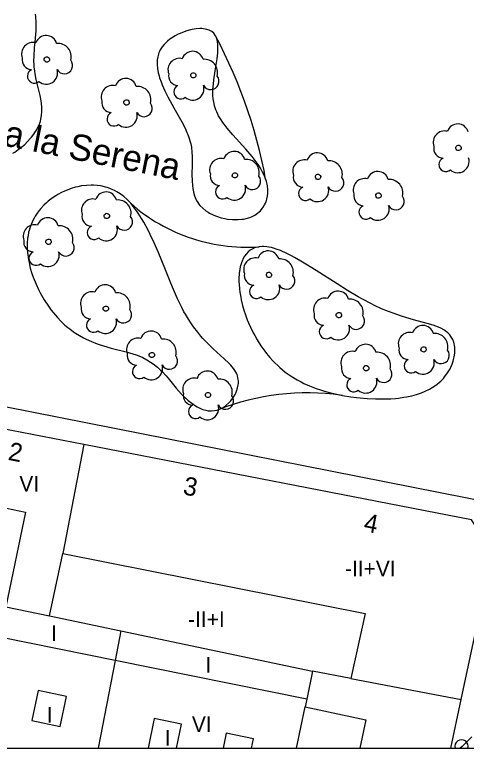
# Model space of a CAD drawing. Extents: x 282771 to 285132, y 4823109 to 4825496.
# Drawn here: x 284680.7 to 284723.9, y 4823109 to 4823179.3 of the extents above; entities that cross this region are included whole.
import ezdxf

# ---------------------------------------------------------------- set-up
doc = ezdxf.new("R2010")
doc.units = 0
for name, color, linetype in [('ACERA-INTERIOR', 7, 'Continuous'), ('ARBOL', 7, 'Continuous'), ('CALLE-EJE', 7, 'Continuous'), ('CALLE-TEXTO', 7, 'Continuous'), ('Default', 7, 'Continuous'), ('EDIFICIO', 7, 'Continuous'), ('FAROLA', 7, 'Continuous'), ('INTERIOR-EDIFICIO', 7, 'Continuous'), ('MEDIANERA', 7, 'Continuous'), ('NUM-PORTAL', 7, 'Continuous'), ('TXT-ALTURA-EDIFICIO', 7, 'Continuous'), ('ZONA-VERDE', 7, 'Continuous')]:
    doc.layers.add(name, color=color, linetype=linetype)

msp = doc.modelspace()

# ---------------------------------------------------------------- linework, layer by layer
at = {"layer": 'ACERA-INTERIOR'}
for points in [[(284680.489, 4823166.015), (284680.663, 4823166.127), (284680.998, 4823166.364), (284681.212, 4823166.528), (284681.615, 4823166.873), (284681.894, 4823167.144), (284682.151, 4823167.424), (284682.271, 4823167.567), (284682.492, 4823167.858), (284682.593, 4823168.005), (284682.733, 4823168.229), (284682.913, 4823168.569), (284683.056, 4823168.912), (284683.113, 4823169.084), (284683.164, 4823169.272), (284683.232, 4823169.648), (284683.262, 4823170.025), (284683.262, 4823170.277), (284683.255, 4823170.445), (284683.224, 4823170.782), (284683.189, 4823171.036), (284683.094, 4823171.546), (284682.727, 4823173.098), (284682.62, 4823173.625), (284682.577, 4823173.89), (284682.53, 4823174.29), (284682.515, 4823174.492), (284682.502, 4823174.897), (284682.509, 4823175.304), (284682.561, 4823176.123), (284682.611, 4823176.67), (284682.677, 4823177.397), (284682.702, 4823177.759), (284682.723, 4823178.299), (284682.722, 4823178.567), (284682.694, 4823179.098), (284682.663, 4823179.36)], [(284704.675, 4823163.666), (284704.558, 4823164.378), (284704.346, 4823165.339), (284704.115, 4823166.297), (284703.865, 4823167.251), (284703.596, 4823168.199), (284703.307, 4823169.143), (284703, 4823170.081), (284702.674, 4823171.013), (284702.329, 4823171.937), (284701.966, 4823172.855), (284701.585, 4823173.764), (284701.186, 4823174.665), (284700.77, 4823175.556), (284700.337, 4823176.439), (284699.908, 4823177.272)], [(284691.775, 4823161.223), (284692.103, 4823160.938), (284692.427, 4823160.673), (284692.759, 4823160.415), (284693.099, 4823160.164), (284693.446, 4823159.921), (284693.801, 4823159.686), (284694.163, 4823159.46), (284694.531, 4823159.242), (284694.906, 4823159.033), (284695.287, 4823158.833), (284695.674, 4823158.643), (284696.066, 4823158.462), (284696.464, 4823158.291), (284696.866, 4823158.131), (284697.272, 4823157.98), (284697.682, 4823157.841), (284698.096, 4823157.712), (284698.512, 4823157.593), (284698.932, 4823157.486), (284699.353, 4823157.389), (284699.777, 4823157.304), (284700.201, 4823157.229), (284700.627, 4823157.166), (284701.053, 4823157.113), (284701.479, 4823157.072), (284701.905, 4823157.042), (284702.33, 4823157.022), (284702.754, 4823157.013), (284703.176, 4823157.015), (284703.596, 4823157.028), (284704.015, 4823157.051), (284704.076, 4823157.058)], [(284712.063, 4823142.819), (284711.189, 4823142.939), (284710.45, 4823143.001), (284709.707, 4823143.041), (284708.961, 4823143.058), (284708.214, 4823143.052), (284707.466, 4823143.022), (284706.719, 4823142.968), (284705.974, 4823142.892), (284705.231, 4823142.792), (284704.492, 4823142.668), (284703.758, 4823142.522), (284703.03, 4823142.353), (284702.309, 4823142.162), (284701.596, 4823141.949), (284700.892, 4823141.715), (284700.378, 4823141.535)]]:
    msp.add_lwpolyline(points, dxfattribs=at)
at = {"layer": 'ARBOL'}
for centre, major_axis, start_param, end_param in [((284683.674, 4823176.263), (0.607, 0.843), 5.609157, 8.152836), ((284682.414, 4823175.533), (0.641, 0.89), 0.369496, 2.553327), ((284684.804, 4823175.263), (0.743, 1.033), 5.07492, 7.008161), ((284697.703, 4823174.748), (0.607, 0.843), 5.609157, 8.152836), ((284682.303, 4823174.963), (-0.546, -0.759), 5.137163, 6.874348), ((284685.414, 4823174.433), (-0.465, -0.647), 5.841639, 9.158263), ((284696.443, 4823174.018), (0.641, 0.89), 0.369496, 2.553327), ((284698.833, 4823173.748), (0.743, 1.033), 5.07492, 7.008161), ((284682.543, 4823173.413), (-0.392, -0.545), 4.179636, 7.59587), ((284683.683, 4823173.713), (-0.634, -0.881), 6.190565, 8.790643), ((284696.333, 4823173.448), (-0.546, -0.759), 5.137163, 6.874348), ((284691.306, 4823172.147), (0.607, 0.843), 5.609157, 8.152836), ((284699.443, 4823172.918), (-0.465, -0.647), 5.841639, 9.158263), ((284690.046, 4823171.417), (0.641, 0.89), 0.369496, 2.553327), ((284692.436, 4823171.147), (0.743, 1.033), 5.07492, 7.008161), ((284696.573, 4823171.898), (-0.392, -0.545), 4.179636, 7.59587), ((284697.713, 4823172.198), (-0.634, -0.881), 6.190565, 8.790643), ((284689.936, 4823170.847), (-0.546, -0.759), 5.137163, 6.874348), ((284693.046, 4823170.317), (-0.465, -0.647), 5.841639, 9.158263), ((284690.176, 4823169.297), (-0.392, -0.545), 4.179636, 7.59587), ((284691.316, 4823169.597), (-0.634, -0.881), 6.190565, 8.790643), ((284723.117, 4823167.791), (0.607, 0.843), 5.609157, 8.152836), ((284721.857, 4823167.061), (0.641, 0.89), 0.369496, 2.553327), ((284721.747, 4823166.491), (-0.546, -0.759), 5.137163, 6.874348), ((284701.695, 4823165.164), (0.607, 0.843), 5.609157, 8.152836), ((284709.66, 4823165.018), (0.607, 0.843), 5.609157, 8.152836), ((284700.435, 4823164.433), (0.641, 0.89), 0.369496, 2.553327), ((284702.825, 4823164.164), (0.743, 1.033), 5.07492, 7.008161), ((284708.4, 4823164.288), (0.641, 0.89), 0.369496, 2.553327), ((284710.79, 4823164.018), (0.743, 1.033), 5.07492, 7.008161), ((284721.987, 4823164.941), (-0.392, -0.545), 4.179636, 7.59587), ((284723.127, 4823165.241), (-0.634, -0.881), 6.190565, 8.790643), ((284700.325, 4823163.863), (-0.546, -0.759), 5.137163, 6.874348), ((284703.435, 4823163.334), (-0.465, -0.647), 5.841639, 9.158263), ((284708.29, 4823163.718), (-0.546, -0.759), 5.137163, 6.874348), ((284711.4, 4823163.188), (-0.465, -0.647), 5.841639, 9.158263), ((284714.195, 4823162.5), (0.641, 0.89), 0.369496, 2.553327), ((284715.456, 4823163.23), (0.607, 0.843), 5.609157, 8.152836), ((284700.565, 4823162.313), (-0.392, -0.545), 4.179636, 7.59587), ((284701.705, 4823162.613), (-0.634, -0.881), 6.190565, 8.790643), ((284716.585, 4823162.23), (0.743, 1.033), 5.07492, 7.008161), ((284689.407, 4823161.272), (0.607, 0.843), 5.609157, 8.152836), ((284708.53, 4823162.168), (-0.392, -0.545), 4.179636, 7.59587), ((284709.67, 4823162.468), (-0.634, -0.881), 6.190565, 8.790643), ((284688.147, 4823160.542), (0.641, 0.89), 0.369496, 2.553327), ((284690.537, 4823160.272), (0.743, 1.033), 5.07492, 7.008161), ((284714.085, 4823161.93), (-0.546, -0.759), 5.137163, 6.874348), ((284717.195, 4823161.4), (-0.465, -0.647), 5.841639, 9.158263), ((284714.325, 4823160.38), (-0.392, -0.545), 4.179636, 7.59587), ((284715.465, 4823160.68), (-0.634, -0.881), 6.190565, 8.790643), ((284688.037, 4823159.972), (-0.546, -0.759), 5.137163, 6.874348), ((284683.824, 4823158.799), (0.607, 0.843), 5.609157, 8.152836), ((284691.147, 4823159.442), (-0.465, -0.647), 5.841639, 9.158263), ((284682.564, 4823158.069), (0.641, 0.89), 0.369496, 2.553327), ((284684.954, 4823157.799), (0.743, 1.033), 5.07492, 7.008161), ((284688.277, 4823158.422), (-0.392, -0.545), 4.179636, 7.59587), ((284689.417, 4823158.722), (-0.634, -0.881), 6.190565, 8.790643), ((284682.454, 4823157.499), (-0.546, -0.759), 5.137163, 6.874348), ((284685.564, 4823156.969), (-0.465, -0.647), 5.841639, 9.158263), ((284682.694, 4823155.949), (-0.392, -0.545), 4.179636, 7.59587), ((284683.834, 4823156.249), (-0.634, -0.881), 6.190565, 8.790643), ((284704.961, 4823155.624), (0.607, 0.843), 5.609157, 8.152836), ((284703.701, 4823154.894), (0.641, 0.89), 0.369496, 2.553327), ((284706.091, 4823154.624), (0.743, 1.033), 5.07492, 7.008161), ((284703.591, 4823154.324), (-0.546, -0.759), 5.137163, 6.874348), ((284706.701, 4823153.794), (-0.465, -0.647), 5.841639, 9.158263), ((284689.328, 4823152.384), (0.607, 0.843), 5.609157, 8.152836), ((284703.831, 4823152.774), (-0.392, -0.545), 4.179636, 7.59587), ((284704.971, 4823153.074), (-0.634, -0.881), 6.190565, 8.790643), ((284688.068, 4823151.654), (0.641, 0.89), 0.369496, 2.553327), ((284690.458, 4823151.384), (0.743, 1.033), 5.07492, 7.008161), ((284711.651, 4823151.767), (0.607, 0.843), 5.609157, 8.152836), ((284710.391, 4823151.037), (0.641, 0.89), 0.369496, 2.553327), ((284712.781, 4823150.767), (0.743, 1.033), 5.07492, 7.008161), ((284687.958, 4823151.084), (-0.546, -0.759), 5.137163, 6.874348), ((284691.068, 4823150.554), (-0.465, -0.647), 5.841639, 9.158263), ((284710.281, 4823150.467), (-0.546, -0.759), 5.137163, 6.874348), ((284713.391, 4823149.937), (-0.465, -0.647), 5.841639, 9.158263), ((284688.198, 4823149.534), (-0.392, -0.545), 4.179636, 7.59587), ((284689.338, 4823149.834), (-0.634, -0.881), 6.190565, 8.790643), ((284710.521, 4823148.917), (-0.392, -0.545), 4.179636, 7.59587), ((284711.661, 4823149.217), (-0.634, -0.881), 6.190565, 8.790643), ((284719.778, 4823148.486), (0.607, 0.843), 5.609157, 8.152836), ((284693.735, 4823147.947), (0.607, 0.843), 5.609157, 8.152836), ((284718.518, 4823147.756), (0.641, 0.89), 0.369496, 2.553327), ((284692.475, 4823147.217), (0.641, 0.89), 0.369496, 2.553327), ((284694.865, 4823146.947), (0.743, 1.033), 5.07492, 7.008161), ((284720.908, 4823147.486), (0.743, 1.033), 5.07492, 7.008161), ((284714.28, 4823146.678), (0.607, 0.843), 5.609157, 8.152836), ((284692.365, 4823146.647), (-0.546, -0.759), 5.137163, 6.874348), ((284713.02, 4823145.948), (0.641, 0.89), 0.369496, 2.553327), ((284715.41, 4823145.678), (0.743, 1.033), 5.07492, 7.008161), ((284718.408, 4823147.186), (-0.546, -0.759), 5.137163, 6.874348), ((284721.518, 4823146.656), (-0.465, -0.647), 5.841639, 9.158263), ((284695.475, 4823146.117), (-0.465, -0.647), 5.841639, 9.158263), ((284718.648, 4823145.636), (-0.392, -0.545), 4.179636, 7.59587), ((284719.788, 4823145.936), (-0.634, -0.881), 6.190565, 8.790643), ((284692.605, 4823145.097), (-0.392, -0.545), 4.179636, 7.59587), ((284693.745, 4823145.397), (-0.634, -0.881), 6.190565, 8.790643), ((284712.91, 4823145.378), (-0.546, -0.759), 5.137163, 6.874348), ((284716.02, 4823144.848), (-0.465, -0.647), 5.841639, 9.158263), ((284699.112, 4823144.116), (0.607, 0.843), 5.609157, 8.152836), ((284697.852, 4823143.386), (0.641, 0.89), 0.369496, 2.553327), ((284700.242, 4823143.116), (0.743, 1.033), 5.07492, 7.008161), ((284713.149, 4823143.828), (-0.392, -0.545), 4.179636, 7.59587), ((284714.289, 4823144.128), (-0.634, -0.881), 6.190565, 8.790643), ((284697.742, 4823142.816), (-0.546, -0.759), 5.137163, 6.874348), ((284700.852, 4823142.286), (-0.465, -0.647), 5.841639, 9.158263), ((284697.982, 4823141.266), (-0.392, -0.545), 4.179636, 7.59587), ((284699.122, 4823141.566), (-0.634, -0.881), 6.190565, 8.790643)]:
    msp.add_ellipse(centre, major_axis=major_axis, ratio=0.999979, start_param=start_param, end_param=end_param, dxfattribs=at)
for centre in [(284683.744, 4823175.003), (284697.773, 4823173.488), (284691.376, 4823170.887), (284723.187, 4823166.531), (284701.765, 4823163.904), (284709.73, 4823163.758), (284715.525, 4823161.97), (284689.477, 4823160.012), (284683.894, 4823157.539), (284705.031, 4823154.364), (284689.398, 4823151.124), (284711.721, 4823150.507), (284719.848, 4823147.226), (284693.805, 4823146.687), (284714.35, 4823145.418), (284699.182, 4823142.856)]:
    msp.add_ellipse(centre, major_axis=(0.149, 0.207), ratio=0.999979, dxfattribs=at)
at = {"layer": 'CALLE-EJE'}
msp.add_lwpolyline([(284734.359, 4823130.927), (284640.713, 4823149.412)], dxfattribs=at)
at = {"layer": 'Default'}
msp.add_lwpolyline([(282771.5, 4823109), (285130.1, 4823109), (285130.1, 4825495.5)], dxfattribs=at)
at = {"layer": 'EDIFICIO'}
msp.add_lwpolyline([(284722.459, 4823109), (284723.449, 4823113.676), (284726.469, 4823127.846), (284724.429, 4823130.906), (284687.269, 4823138.116), (284675.349, 4823140.426), (284663.329, 4823142.756)], dxfattribs=at)
at = {"layer": 'FAROLA'}
for p, q in [((284724.468, 4823110.114), (284723.528, 4823109.184)), ((284722.878, 4823109), (284724.098, 4823109)), ((284723.528, 4823109.184), (284723.345, 4823109))]:
    msp.add_line(p, q, dxfattribs=at)
msp.add_arc((284723.488, 4823109.184), 0.638, 343.17874, 196.82126, dxfattribs=at)
at = {"layer": 'INTERIOR-EDIFICIO'}
for points in [[(284678.619, 4823132.256), (284681.679, 4823131.626), (284679.819, 4823122.546), (284683.999, 4823121.696), (284685.259, 4823127.676), (284714.249, 4823121.926), (284712.859, 4823115.696), (284709.209, 4823116.406), (284708.669, 4823113.696), (284690.279, 4823117.406), (284679.389, 4823119.606)], [(284682.899, 4823114.546), (284682.309, 4823111.666), (284685.029, 4823111.106), (284685.619, 4823113.976), (284682.899, 4823114.546)], [(284707.677, 4823109), (284708.509, 4823112.966), (284714.309, 4823111.746)], [(284694.019, 4823111.856), (284693.438, 4823109)], [(284696.168, 4823109), (284696.639, 4823111.326), (284694.019, 4823111.856)], [(284714.309, 4823111.746), (284713.733, 4823109)], [(284700.929, 4823110.446), (284700.635, 4823109)], [(284703.363, 4823109), (284703.549, 4823109.916), (284700.929, 4823110.446)]]:
    msp.add_lwpolyline(points, dxfattribs=at)
at = {"layer": 'MEDIANERA'}
for p, q in [((284687.269, 4823138.116), (284685.259, 4823127.676)), ((284683.999, 4823121.696), (284690.839, 4823120.256)), ((284690.839, 4823120.256), (284709.209, 4823116.406)), ((284712.859, 4823115.696), (284723.449, 4823113.676)), ((284708.669, 4823113.696), (284708.509, 4823112.966))]:
    msp.add_line(p, q, dxfattribs=at)
msp.add_lwpolyline([(284690.839, 4823120.256), (284690.279, 4823117.406), (284688.647, 4823109)], dxfattribs=at)
at = {"layer": 'ZONA-VERDE'}
for points in [[(284699.557, 4823177.678), (284699.283, 4823177.824), (284699.071, 4823177.891), (284698.918, 4823177.923), (284698.589, 4823177.957), (284698.415, 4823177.96), (284698.05, 4823177.937), (284697.67, 4823177.879), (284697.497, 4823177.841), (284697.15, 4823177.748), (284696.889, 4823177.661), (284696.503, 4823177.506), (284696.314, 4823177.418), (284696.037, 4823177.272), (284695.687, 4823177.054), (284695.521, 4823176.936), (284695.287, 4823176.748), (284695.073, 4823176.547), (284694.974, 4823176.442), (284694.795, 4823176.223), (284694.715, 4823176.109), (284694.609, 4823175.934), (284694.52, 4823175.753), (284694.47, 4823175.63), (284694.391, 4823175.376), (284694.362, 4823175.246), (284694.322, 4823174.981), (284694.307, 4823174.71), (284694.309, 4823174.526), (284694.342, 4823174.152), (284694.419, 4823173.723), (284694.492, 4823173.434), (284694.548, 4823173.241), (284694.68, 4823172.853), (284694.792, 4823172.564), (284695.043, 4823171.989), (284695.32, 4823171.428), (284695.512, 4823171.065), (284695.896, 4823170.377), (284696.662, 4823169.026), (284696.978, 4823168.417), (284697.16, 4823168.021), (284697.242, 4823167.823), (284697.352, 4823167.525), (284697.475, 4823167.12), (284697.526, 4823166.913), (284697.588, 4823166.593), (284697.648, 4823166.088), (284697.666, 4823165.732), (284697.665, 4823164.982), (284697.645, 4823163.941), (284697.653, 4823163.419), (284697.688, 4823162.906), (284697.72, 4823162.656), (284697.78, 4823162.33), (284697.818, 4823162.171), (284697.887, 4823161.939), (284698.02, 4823161.605), (284698.131, 4823161.394), (284698.193, 4823161.293), (284698.296, 4823161.145), (284698.41, 4823161.004), (284698.672, 4823160.742), (284698.971, 4823160.506), (284699.189, 4823160.364), (284699.342, 4823160.276), (284699.663, 4823160.117), (284699.915, 4823160.013), (284700.087, 4823159.951), (284700.44, 4823159.844), (284700.802, 4823159.76), (284701.045, 4823159.718), (284701.533, 4823159.667), (284701.895, 4823159.658), (284702.073, 4823159.663), (284702.421, 4823159.692), (284702.59, 4823159.717), (284702.837, 4823159.767), (284703.186, 4823159.869), (284703.35, 4823159.933), (284703.655, 4823160.087), (284703.93, 4823160.272), (284704.096, 4823160.411), (284704.199, 4823160.51), (284704.384, 4823160.725), (284704.467, 4823160.839), (284704.613, 4823161.081), (284704.695, 4823161.252), (284704.786, 4823161.489), (284704.823, 4823161.612), (284704.885, 4823161.898), (284704.918, 4823162.195), (284704.924, 4823162.347), (284704.918, 4823162.58), (284704.883, 4823162.896), (284704.854, 4823163.056), (284704.796, 4823163.298), (284704.675, 4823163.666), (284704.6, 4823163.85), (284704.42, 4823164.22), (284704.206, 4823164.591), (284704.047, 4823164.838), (284703.696, 4823165.331), (284703.41, 4823165.697), (284702.8, 4823166.42), (284701.564, 4823167.796), (284701.017, 4823168.434), (284700.736, 4823168.793), (284700.608, 4823168.968), (284700.432, 4823169.226), (284700.203, 4823169.609), (284700.015, 4823169.989), (284699.937, 4823170.181), (284699.808, 4823170.571), (284699.759, 4823170.771), (284699.702, 4823171.079), (284699.681, 4823171.237), (284699.655, 4823171.564), (284699.65, 4823171.907), (284699.657, 4823172.145), (284699.697, 4823172.649), (284699.749, 4823173.053), (284699.885, 4823173.907), (284700.01, 4823174.688), (284700.064, 4823175.074), (284700.121, 4823175.638), (284700.137, 4823175.998), (284700.137, 4823176.171), (284700.125, 4823176.421), (284700.086, 4823176.734), (284700.055, 4823176.88), (284699.992, 4823177.085), (284699.908, 4823177.272), (284699.74, 4823177.515), (284699.557, 4823177.678)], [(284690.773, 4823162.128), (284690.447, 4823162.334), (284690.222, 4823162.455), (284690.07, 4823162.528), (284689.76, 4823162.656), (284689.523, 4823162.737), (284689.363, 4823162.783), (284689.04, 4823162.86), (284688.876, 4823162.89), (284688.546, 4823162.935), (284688.214, 4823162.958), (284687.991, 4823162.962), (284687.544, 4823162.944), (284687.042, 4823162.882), (284686.709, 4823162.817), (284686.489, 4823162.764), (284686.053, 4823162.635), (284685.838, 4823162.559), (284685.416, 4823162.385), (284685.142, 4823162.254), (284684.785, 4823162.06), (284684.612, 4823161.955), (284684.234, 4823161.701), (284683.876, 4823161.423), (284683.705, 4823161.275), (284683.459, 4823161.043), (284683.154, 4823160.716), (284683.011, 4823160.544), (284682.811, 4823160.279), (284682.628, 4823160.002), (284682.543, 4823159.861), (284682.388, 4823159.57), (284682.317, 4823159.422), (284682.221, 4823159.195), (284682.099, 4823158.846), (284682.032, 4823158.609), (284681.994, 4823158.448), (284681.931, 4823158.122), (284681.897, 4823157.874), (284681.86, 4823157.369), (284681.862, 4823156.855), (284681.884, 4823156.508), (284681.908, 4823156.276), (284681.977, 4823155.809), (284682.028, 4823155.546), (284682.153, 4823155.02), (284682.31, 4823154.495), (284682.43, 4823154.148), (284682.516, 4823153.918), (284682.706, 4823153.462), (284682.942, 4823152.958), (284683.112, 4823152.629), (284683.479, 4823151.989), (284683.88, 4823151.379), (284684.163, 4823150.991), (284684.558, 4823150.502), (284684.761, 4823150.271), (284685.074, 4823149.942), (284685.233, 4823149.785), (284685.474, 4823149.562), (284685.748, 4823149.327), (284685.933, 4823149.18), (284686.307, 4823148.907), (284686.495, 4823148.781), (284686.875, 4823148.548), (284687.257, 4823148.338), (284687.513, 4823148.211), (284688.025, 4823147.982), (284688.408, 4823147.83), (284688.663, 4823147.738), (284689.169, 4823147.571), (284689.915, 4823147.355), (284691.33, 4823146.988), (284691.982, 4823146.802), (284692.29, 4823146.701), (284692.727, 4823146.534), (284692.934, 4823146.442), (284693.324, 4823146.24), (284693.686, 4823146.016), (284693.912, 4823145.857), (284694.334, 4823145.518), (284694.628, 4823145.249), (284694.813, 4823145.063), (284695.166, 4823144.683), (284695.499, 4823144.296), (284696.132, 4823143.526), (284696.608, 4823142.98), (284696.899, 4823142.679), (284697.048, 4823142.536), (284697.274, 4823142.333), (284697.621, 4823142.057), (284697.974, 4823141.818), (284698.153, 4823141.714), (284698.514, 4823141.54), (284698.695, 4823141.471), (284698.969, 4823141.393), (284699.213, 4823141.35), (284699.334, 4823141.338), (284699.517, 4823141.333), (284699.791, 4823141.356), (284700.063, 4823141.415), (284700.198, 4823141.46), (284700.378, 4823141.535), (284700.496, 4823141.595), (284700.728, 4823141.735), (284700.879, 4823141.843), (284701.165, 4823142.091), (284701.363, 4823142.302), (284701.543, 4823142.531), (284701.626, 4823142.652), (284701.775, 4823142.903), (284701.84, 4823143.033), (284701.926, 4823143.233), (284702.023, 4823143.542), (284702.076, 4823143.822), (284702.09, 4823143.963), (284702.093, 4823144.175), (284702.075, 4823144.387), (284702.057, 4823144.492), (284702.003, 4823144.702), (284701.967, 4823144.805), (284701.901, 4823144.958), (284701.821, 4823145.11), (284701.618, 4823145.408), (284701.364, 4823145.705), (284701.17, 4823145.906), (284700.727, 4823146.325), (284699.679, 4823147.282), (284699.1, 4823147.852), (284698.703, 4823148.275), (284698.503, 4823148.502), (284698.202, 4823148.863), (284697.801, 4823149.385), (284697.603, 4823149.665), (284697.309, 4823150.11), (284697.021, 4823150.587), (284696.879, 4823150.838), (284696.671, 4823151.231), (284696.266, 4823152.068), (284695.871, 4823152.961), (284695.612, 4823153.58), (284695.095, 4823154.854), (284694.391, 4823156.575), (284694.024, 4823157.421), (284693.643, 4823158.243), (284693.446, 4823158.642), (284693.036, 4823159.408), (284692.822, 4823159.773), (284692.49, 4823160.294), (284692.181, 4823160.727), (284692.021, 4823160.931), (284691.775, 4823161.223), (284691.52, 4823161.495), (284691.39, 4823161.622), (284691.122, 4823161.862), (284690.984, 4823161.973), (284690.773, 4823162.128)], [(284714.054, 4823151.998), (284713.562, 4823152.277), (284712.56, 4823152.877), (284711.547, 4823153.513), (284709.536, 4823154.797), (284708.563, 4823155.4), (284708.09, 4823155.68), (284707.477, 4823156.027), (284707.179, 4823156.187), (284706.744, 4823156.407), (284706.122, 4823156.687), (284705.729, 4823156.836), (284705.54, 4823156.898), (284705.266, 4823156.975), (284705.004, 4823157.031), (284704.836, 4823157.057), (284704.516, 4823157.083), (284704.364, 4823157.083), (284704.076, 4823157.058), (284703.808, 4823157.002), (284703.642, 4823156.947), (284703.536, 4823156.903), (284703.336, 4823156.798), (284703.23, 4823156.729), (284703.034, 4823156.571), (284702.859, 4823156.387), (284702.687, 4823156.154), (284702.567, 4823155.947), (284702.45, 4823155.693), (284702.382, 4823155.513), (284702.274, 4823155.126), (284702.232, 4823154.921), (284702.173, 4823154.489), (284702.147, 4823154.029), (284702.148, 4823153.71), (284702.156, 4823153.491), (284702.192, 4823153.043), (284702.235, 4823152.698), (284702.314, 4823152.228), (284702.363, 4823151.989), (284702.494, 4823151.445), (284702.655, 4823150.894), (284702.747, 4823150.617), (284702.952, 4823150.061), (284703.065, 4823149.784), (284703.248, 4823149.37), (284703.516, 4823148.822), (284703.66, 4823148.552), (284703.889, 4823148.151), (284704.26, 4823147.565), (284704.617, 4823147.062), (284704.805, 4823146.818), (284705.099, 4823146.462), (284705.407, 4823146.12), (284705.566, 4823145.954), (284705.893, 4823145.636), (284706.062, 4823145.483), (284706.322, 4823145.262), (284706.589, 4823145.052), (284706.77, 4823144.918), (284707.142, 4823144.664), (284707.718, 4823144.315), (284708.113, 4823144.103), (284708.38, 4823143.972), (284708.924, 4823143.729), (284709.545, 4823143.488), (284709.964, 4823143.345), (284710.244, 4823143.257), (284710.806, 4823143.098), (284711.227, 4823142.994), (284712.063, 4823142.819), (284712.883, 4823142.686), (284713.417, 4823142.618), (284713.765, 4823142.581), (284714.44, 4823142.524), (284715.246, 4823142.484), (284715.754, 4823142.476), (284716.08, 4823142.478), (284716.702, 4823142.5), (284717.143, 4823142.533), (284717.426, 4823142.561), (284717.964, 4823142.635), (284718.221, 4823142.681), (284718.709, 4823142.787), (284719.165, 4823142.912), (284719.453, 4823143.007), (284719.637, 4823143.075), (284719.99, 4823143.22), (284720.406, 4823143.424), (284720.665, 4823143.572), (284720.83, 4823143.676), (284721.14, 4823143.896), (284721.355, 4823144.072), (284721.491, 4823144.195), (284721.744, 4823144.452), (284721.86, 4823144.586), (284722.075, 4823144.868), (284722.266, 4823145.165), (284722.379, 4823145.372), (284722.448, 4823145.514), (284722.573, 4823145.806), (284722.678, 4823146.11), (284722.723, 4823146.266), (284722.778, 4823146.502), (284722.831, 4823146.86), (284722.846, 4823147.218), (284722.837, 4823147.396), (284722.807, 4823147.629), (284722.783, 4823147.743), (284722.737, 4823147.913), (284722.643, 4823148.159), (284722.532, 4823148.369), (284722.466, 4823148.47), (284722.354, 4823148.616), (284722.155, 4823148.822), (284721.917, 4823149.011), (284721.783, 4823149.098), (284721.483, 4823149.258), (284721.261, 4823149.355), (284720.763, 4823149.535), (284720.198, 4823149.705), (284718.881, 4823150.067), (284718.136, 4823150.283), (284717.743, 4823150.406), (284716.92, 4823150.687), (284716.49, 4823150.849), (284715.823, 4823151.122), (284715.133, 4823151.437), (284714.778, 4823151.612), (284714.054, 4823151.998)]]:
    msp.add_lwpolyline(points, dxfattribs=at)

# ---------------------------------------------------------------- texts
at = {"layer": 'CALLE-TEXTO'}
msp.add_text('Plaza la Serena', height=2.5, rotation=348.7291, dxfattribs=at).set_placement((284673.117, 4823168.05))
at = {"layer": 'NUM-PORTAL'}
for s, p in [('2', (284679.943, 4823136.652)), ('3', (284696.709, 4823133.351)), ('4', (284714.023, 4823129.826))]:
    msp.add_text(s, height=1.75, rotation=349.05047, dxfattribs=at).set_placement(p)
at = {"layer": 'TXT-ALTURA-EDIFICIO'}
for s, p in [('VI', (284681.1, 4823133.606)), ('-II+VI', (284712.317, 4823125.486)), ('-II+I', (284697.275, 4823120.626)), ('I', (284684.138, 4823119.276)), ('I', (284698.938, 4823116.256)), ('I', (284683.738, 4823111.466)), ('VI', (284697.639, 4823110.566)), ('I', (284695.038, 4823109.246))]:
    msp.add_text(s, height=1.5, rotation=0.00058, dxfattribs=at).set_placement(p)

doc.saveas('drawing.dxf')
